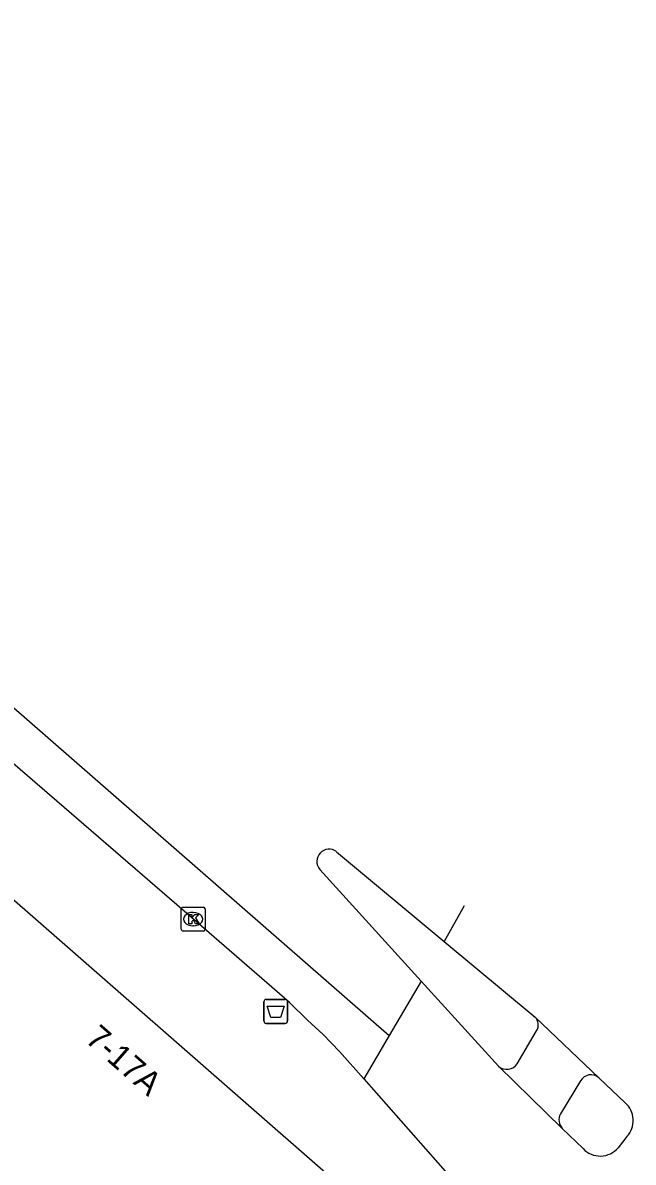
# Model space of a CAD drawing. Extents: x 159822 to 160765, y 380693 to 381634.
# Drawn here: x 160194 to 160219.52, y 381565.8 to 381613.43 of the extents above; entities that cross this region are included whole.
import ezdxf

# ---------------------------------------------------------------- set-up
doc = ezdxf.new("R2010")
doc.units = 0
for name, color, linetype in [('IMGEO_Afvalbak', 7, 'Continuous'), ('IMGEO_Kolk', 7, 'Continuous'), ('IMGEO_Pand', 7, 'Continuous'), ('IMGEO_Pand_nummerreeks', 7, 'Continuous'), ('IMGEO_Rijbaan_lokaal_gesloten', 7, 'Continuous'), ('IMGEO_Voetpad_open', 7, 'Continuous')]:
    doc.layers.add(name, color=color, linetype=linetype)

msp = doc.modelspace()

# ---------------------------------------------------------------- linework, layer by layer
at = {"layer": 'IMGEO_Afvalbak'}
for p, q in [((160204.177, 381572.601), (160204.967, 381572.601)), ((160204.967, 381572.601), (160204.177, 381572.601)), ((160204.077, 381571.701), (160204.077, 381572.501)), ((160204.077, 381572.501), (160204.077, 381571.701)), ((160205.067, 381572.501), (160205.067, 381571.701)), ((160205.067, 381571.701), (160205.067, 381572.501)), ((160204.967, 381571.601), (160204.177, 381571.601)), ((160204.177, 381571.601), (160204.967, 381571.601))]:
    msp.add_line(p, q, dxfattribs=at)
msp.add_lwpolyline([(160204.22, 381572.315), (160204.924, 381572.315), (160204.775, 381571.845), (160204.369, 381571.845), (160204.22, 381572.315)], dxfattribs=at)
for centre, start, end in [((160204.177, 381572.501), 90, 180), ((160204.177, 381572.501), 90, 180), ((160204.967, 381572.501), 0, 90), ((160204.967, 381572.501), 360, 90), ((160204.177, 381571.701), 180, 270), ((160204.177, 381571.701), 180, 270), ((160204.967, 381571.701), 270, 0), ((160204.967, 381571.701), 270, 0)]:
    msp.add_arc(centre, 0.1, start, end, dxfattribs=at)
at = {"layer": 'IMGEO_Kolk'}
for p, q in [((160200.622, 381575.533), (160200.622, 381576.385)), ((160200.697, 381576.459), (160201.549, 381576.459)), ((160201.623, 381576.385), (160201.623, 381575.533)), ((160201.11, 381576.239), (160201.135, 381576.239)), ((160201.549, 381575.459), (160200.697, 381575.459)), ((160201.133, 381575.679), (160201.108, 381575.679))]:
    msp.add_line(p, q, dxfattribs=at)
for points in [[(160200.622, 381575.533), (160200.622, 381576.385)], [(160200.697, 381576.459), (160201.549, 381576.459)], [(160201.623, 381576.385), (160201.623, 381575.533)], [(160200.943, 381576.159), (160201.066, 381576.159), (160201.066, 381576.008), (160201.196, 381576.159), (160201.36, 381576.159), (160201.214, 381576.008), (160201.367, 381575.759), (160201.215, 381575.759), (160201.13, 381575.923), (160201.066, 381575.856), (160201.066, 381575.759), (160200.943, 381575.759), (160200.943, 381576.159)], [(160201.549, 381575.459), (160200.697, 381575.459)]]:
    msp.add_lwpolyline(points, dxfattribs=at)
for centre, start, end in [((160200.699, 381576.383), 91.552, 178.448), ((160200.699, 381576.383), 91.552, 178.448), ((160201.547, 381576.383), 1.552, 88.448), ((160201.547, 381576.383), 1.552, 88.448), ((160200.699, 381575.535), 181.552, 268.448), ((160200.699, 381575.535), 181.552, 268.448), ((160201.547, 381575.535), 271.552, 358.448), ((160201.547, 381575.535), 271.552, 358.448)]:
    msp.add_arc(centre, 0.0765, start, end, dxfattribs=at)
for centre, major_axis, ratio, start_param, end_param in [((160201.109, 381575.959), (-0.387, 0.002), 0.722429, 4.712389, 7.853982), ((160201.134, 381575.959), (-0.39, 0.002), 0.717154, 1.570796, 4.712389)]:
    msp.add_ellipse(centre, major_axis=major_axis, ratio=ratio, start_param=start_param, end_param=end_param, dxfattribs=at)
at = {"layer": 'IMGEO_Pand'}
msp.add_lwpolyline([(160190.081, 381577.614), (160191.185, 381578.878), (160207.767, 381564.391)], dxfattribs=at)
at = {"layer": 'IMGEO_Rijbaan_lokaal_gesloten'}
for points in [[(160159.525, 381611.997), (160160.933, 381613.43), (160186.253, 381591.214), (160209.315, 381571.088)], [(160208.255, 381569.281), (160207.244, 381570.426), (160206.55, 381571.137), (160205.904, 381571.731), (160205.144, 381572.475), (160201.046, 381576.027), (160187.633, 381587.603), (160182.054, 381592.474)], [(160207.113, 381578.779), (160211.614, 381575.029)], [(160210.651, 381573.365), (160206.411, 381578.038)], [(160212.446, 381576.52), (160211.614, 381575.029)], [(160211.614, 381575.029), (160215.42, 381571.859)], [(160210.651, 381573.365), (160209.315, 381571.088)], [(160213.885, 381569.814), (160210.651, 381573.365)], [(160215.42, 381571.859), (160218.084, 381569.328)], [(160209.315, 381571.088), (160208.255, 381569.281)], [(160216.557, 381567.21), (160213.885, 381569.814)], [(160208.255, 381569.281), (160211.868, 381565.19)], [(160218.084, 381569.328), (160219.186, 381568.285)], [(160217.425, 381566.365), (160216.557, 381567.21)], [(160219.258, 381566.865), (160218.889, 381566.404)]]:
    msp.add_lwpolyline(points, dxfattribs=at)
for centre, radius, start, end in [((160206.805, 381578.368), 0.514, 53.1773, 219.919), ((160218.525, 381567.54), 0.996, 317.366, 48.4393), ((160218.14, 381567.036), 0.98, 223.1868, 319.8651)]:
    msp.add_arc(centre, radius, start, end, dxfattribs=at)
at = {"layer": 'IMGEO_Voetpad_open'}
for points in [[(160214.675, 381569.916), (160215.481, 381571.294)], [(160217.323, 381569.197), (160216.478, 381567.815)]]:
    msp.add_lwpolyline(points, dxfattribs=at)
for centre, radius, start, end in [((160215.095, 381571.538), 0.457, 327.7227, 44.6014), ((160214.235, 381570.214), 0.532, 228.8406, 325.8733), ((160217.757, 381568.951), 0.499, 49.0336, 150.5009), ((160216.933, 381567.567), 0.518, 151.3828, 223.4962)]:
    msp.add_arc(centre, radius, start, end, dxfattribs=at)

# ---------------------------------------------------------------- texts
at = {"layer": 'IMGEO_Pand_nummerreeks'}
msp.add_text('7-17A', height=1, rotation=318.8559, dxfattribs=at).set_placement((160196.559, 381570.864))

doc.saveas('drawing.dxf')
